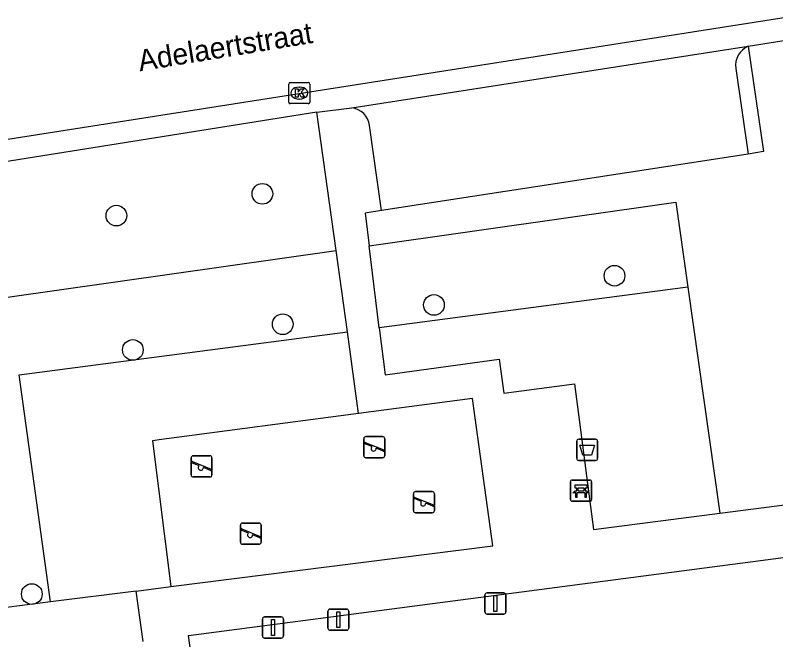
# Model space of a CAD drawing. Extents: x 160077 to 160945, y 386481 to 387498.
# Drawn here: x 160682.48 to 160718.42, y 387353.96 to 387383.48 of the extents above; entities that cross this region are included whole.
import ezdxf

# ---------------------------------------------------------------- set-up
doc = ezdxf.new("R2010")
doc.units = 0
for name, color, linetype in [('IMGEO_Afsluitpaal', 7, 'Continuous'), ('IMGEO_Afvalbak', 7, 'Continuous'), ('IMGEO_Bank', 7, 'Continuous'), ('IMGEO_Boom', 7, 'Continuous'), ('IMGEO_Groenvoorziening', 7, 'Continuous'), ('IMGEO_Kolk', 7, 'Continuous'), ('IMGEO_Openbare_ruimte_label', 7, 'Continuous'), ('IMGEO_Rijbaan_lokaal_open', 7, 'Continuous'), ('IMGEO_Speelvoorziening', 7, 'Continuous'), ('IMGEO_Verkeersbordpaal', 7, 'Continuous'), ('IMGEO_Voetpad_open', 7, 'Continuous')]:
    doc.layers.add(name, color=color, linetype=linetype)

msp = doc.modelspace()

# ---------------------------------------------------------------- linework, layer by layer
at = {"layer": 'IMGEO_Afsluitpaal'}
for p, q in [((160697.255, 387354.515), (160697.255, 387355.315)), ((160697.255, 387355.315), (160697.255, 387354.515)), ((160697.355, 387355.415), (160698.145, 387355.415)), ((160698.145, 387355.415), (160697.355, 387355.415)), ((160698.245, 387355.315), (160698.245, 387354.515)), ((160698.245, 387354.515), (160698.245, 387355.315)), ((160694.164, 387354.146), (160694.164, 387354.946)), ((160694.164, 387354.946), (160694.164, 387354.146)), ((160694.264, 387355.046), (160695.054, 387355.046)), ((160695.054, 387355.046), (160694.264, 387355.046)), ((160695.154, 387354.946), (160695.154, 387354.146)), ((160695.154, 387354.146), (160695.154, 387354.946)), ((160698.145, 387354.415), (160697.355, 387354.415)), ((160697.355, 387354.415), (160698.145, 387354.415)), ((160695.054, 387354.046), (160694.264, 387354.046)), ((160694.264, 387354.046), (160695.054, 387354.046))]:
    msp.add_line(p, q, dxfattribs=at)
for points in [[(160697.675, 387355.29), (160697.825, 387355.29), (160697.825, 387354.54), (160697.675, 387354.54), (160697.675, 387355.29)], [(160694.584, 387354.921), (160694.734, 387354.921), (160694.734, 387354.171), (160694.584, 387354.171), (160694.584, 387354.921)]]:
    msp.add_lwpolyline(points, dxfattribs=at)
for centre, start, end in [((160697.355, 387355.315), 90, 180), ((160697.355, 387355.315), 90, 180), ((160698.145, 387355.315), 0, 90), ((160698.145, 387355.315), 360, 90), ((160694.264, 387354.946), 90, 180), ((160694.264, 387354.946), 90, 180), ((160695.054, 387354.946), 0, 90), ((160695.054, 387354.946), 360, 90), ((160697.355, 387354.515), 180, 270), ((160697.355, 387354.515), 180, 270), ((160698.145, 387354.515), 270, 0), ((160698.145, 387354.515), 270, 0), ((160694.264, 387354.146), 180, 270), ((160694.264, 387354.146), 180, 270), ((160695.054, 387354.146), 270, 0), ((160695.054, 387354.146), 270, 0)]:
    msp.add_arc(centre, 0.1, start, end, dxfattribs=at)
at = {"layer": 'IMGEO_Afvalbak'}
for p, q in [((160709.113, 387363.444), (160709.903, 387363.444)), ((160709.903, 387363.444), (160709.113, 387363.444)), ((160709.013, 387362.544), (160709.013, 387363.344)), ((160709.013, 387363.344), (160709.013, 387362.544)), ((160710.003, 387363.344), (160710.003, 387362.544)), ((160710.003, 387362.544), (160710.003, 387363.344)), ((160709.903, 387362.444), (160709.113, 387362.444)), ((160709.113, 387362.444), (160709.903, 387362.444))]:
    msp.add_line(p, q, dxfattribs=at)
msp.add_lwpolyline([(160709.156, 387363.158), (160709.86, 387363.158), (160709.711, 387362.688), (160709.305, 387362.688), (160709.156, 387363.158)], dxfattribs=at)
for centre, start, end in [((160709.113, 387363.344), 90, 180), ((160709.113, 387363.344), 90, 180), ((160709.903, 387363.344), 0, 90), ((160709.903, 387363.344), 360, 90), ((160709.113, 387362.544), 180, 270), ((160709.113, 387362.544), 180, 270), ((160709.903, 387362.544), 270, 0), ((160709.903, 387362.544), 270, 0)]:
    msp.add_arc(centre, 0.1, start, end, dxfattribs=at)
at = {"layer": 'IMGEO_Bank'}
for p, q in [((160708.718, 387360.587), (160708.718, 387361.428)), ((160708.718, 387361.428), (160708.718, 387360.587)), ((160708.793, 387361.512), (160709.634, 387361.512)), ((160709.634, 387361.512), (160708.793, 387361.512)), ((160709.718, 387361.437), (160709.718, 387360.596)), ((160709.718, 387360.596), (160709.718, 387361.437)), ((160709.027, 387361.018), (160709.027, 387361.124)), ((160709.071, 387361.124), (160709.071, 387361.018)), ((160709.359, 387361.13), (160709.077, 387361.13)), ((160709.077, 387361.012), (160709.359, 387361.012)), ((160709.365, 387361.018), (160709.365, 387361.124)), ((160709.409, 387361.124), (160709.409, 387361.018)), ((160709.415, 387360.91), (160709.022, 387360.91)), ((160709.643, 387360.512), (160708.802, 387360.512)), ((160708.802, 387360.512), (160709.643, 387360.512))]:
    msp.add_line(p, q, dxfattribs=at)
for points in [[(160709.021, 387361.13), (160708.935, 387361.13), (160708.935, 387361.291), (160709.498, 387361.291), (160709.498, 387361.13), (160709.415, 387361.13)], [(160708.965, 387360.91), (160708.823, 387360.91), (160708.935, 387361.012), (160709.021, 387361.012)], [(160709.415, 387361.012), (160709.498, 387361.012), (160709.61, 387360.91), (160709.471, 387360.91)], [(160709.015, 387360.903), (160709.015, 387360.696), (160708.972, 387360.696), (160708.972, 387360.903)], [(160709.465, 387360.903), (160709.465, 387360.696), (160709.421, 387360.696), (160709.421, 387360.903)]]:
    msp.add_lwpolyline(points, dxfattribs=at)
for centre, radius, start, end in [((160708.796, 387361.434), 0.0779, 92.4484, 184.2845), ((160708.796, 387361.434), 0.0779, 92.4484, 184.2845), ((160709.64, 387361.434), 0.0779, 2.4484, 94.2845), ((160709.64, 387361.434), 0.0779, 2.4484, 94.2845), ((160709.02, 387361.123), 0.00671, 2.8957, 87.1043), ((160709.02, 387361.019), 0.00671, 272.8957, 357.1043), ((160709.077, 387361.123), 0.00671, 92.8957, 177.1043), ((160709.077, 387361.019), 0.00671, 182.8957, 267.1043), ((160709.359, 387361.123), 0.00671, 2.8957, 87.1043), ((160709.359, 387361.019), 0.00671, 272.8957, 357.1043), ((160709.416, 387361.123), 0.00671, 92.8957, 177.1043), ((160709.416, 387361.019), 0.00671, 182.8957, 267.1043), ((160708.796, 387360.59), 0.0779, 182.4484, 274.2845), ((160708.796, 387360.59), 0.0779, 182.4484, 274.2845), ((160708.965, 387360.903), 0.00671, 2.8957, 87.1043), ((160709.022, 387360.903), 0.00671, 92.8957, 177.1043), ((160709.414, 387360.903), 0.00671, 2.8957, 87.1043), ((160709.471, 387360.903), 0.00671, 92.8957, 177.1043), ((160709.64, 387360.59), 0.0779, 272.4484, 4.2845), ((160709.64, 387360.59), 0.0779, 272.4484, 4.2845)]:
    msp.add_arc(centre, radius, start, end, dxfattribs=at)
at = {"layer": 'IMGEO_Boom'}
for centre in [(160694.161, 387375.042), (160687.263, 387374.011), (160710.8, 387371.172), (160702.269, 387369.789), (160695.121, 387368.879), (160688.039, 387367.664), (160683.266, 387356.127)]:
    msp.add_circle(centre, 0.489, dxfattribs=at)
at = {"layer": 'IMGEO_Groenvoorziening'}
for points in [[(160699.209, 387372.588), (160713.691, 387374.651), (160714.264, 387370.627)], [(160684.143, 387355.751), (160679.252, 387355.129), (160676.891, 387369.411), (160697.644, 387372.366)], [(160714.264, 387370.627), (160699.687, 387368.716)], [(160714.264, 387370.627), (160715.784, 387359.946)], [(160684.143, 387355.751), (160682.672, 387366.485), (160698.176, 387368.518)], [(160698.709, 387364.655), (160689.399, 387363.434), (160688.966, 387363.375), (160689.842, 387356.476)], [(160688.19, 387356.266), (160684.143, 387355.751)]]:
    msp.add_lwpolyline(points, dxfattribs=at)
at = {"layer": 'IMGEO_Kolk'}
for p, q in [((160695.405, 387379.378), (160695.405, 387380.23)), ((160695.48, 387380.304), (160696.332, 387380.304)), ((160695.893, 387380.084), (160695.918, 387380.084)), ((160696.406, 387380.23), (160696.406, 387379.378)), ((160696.332, 387379.304), (160695.48, 387379.304)), ((160695.916, 387379.524), (160695.891, 387379.524))]:
    msp.add_line(p, q, dxfattribs=at)
for points in [[(160695.405, 387379.378), (160695.405, 387380.23)], [(160695.48, 387380.304), (160696.332, 387380.304)], [(160695.726, 387380.004), (160695.849, 387380.004), (160695.849, 387379.853), (160695.979, 387380.004), (160696.143, 387380.004), (160695.997, 387379.853), (160696.15, 387379.604), (160695.998, 387379.604), (160695.913, 387379.768), (160695.849, 387379.701), (160695.849, 387379.604), (160695.726, 387379.604), (160695.726, 387380.004)], [(160696.406, 387380.23), (160696.406, 387379.378)], [(160696.332, 387379.304), (160695.48, 387379.304)]]:
    msp.add_lwpolyline(points, dxfattribs=at)
for centre, start, end in [((160695.482, 387380.228), 91.552, 178.448), ((160695.482, 387380.228), 91.552, 178.448), ((160696.33, 387380.228), 1.552, 88.448), ((160696.33, 387380.228), 1.552, 88.448), ((160695.482, 387379.38), 181.552, 268.448), ((160695.482, 387379.38), 181.552, 268.448), ((160696.33, 387379.38), 271.552, 358.448), ((160696.33, 387379.38), 271.552, 358.448)]:
    msp.add_arc(centre, 0.0765, start, end, dxfattribs=at)
for centre, major_axis, ratio, start_param, end_param in [((160695.892, 387379.804), (-0.387, 0.002), 0.722429, 4.712389, 7.853982), ((160695.917, 387379.804), (-0.39, 0.002), 0.717154, 1.570796, 4.712389)]:
    msp.add_ellipse(centre, major_axis=major_axis, ratio=ratio, start_param=start_param, end_param=end_param, dxfattribs=at)
at = {"layer": 'IMGEO_Rijbaan_lokaal_open'}
msp.add_lwpolyline([(160673.173, 387376.223), (160719.509, 387383.485)], dxfattribs=at)
at = {"layer": 'IMGEO_Speelvoorziening'}
for p, q in [((160698.953, 387362.667), (160698.953, 387363.467)), ((160698.953, 387363.467), (160698.953, 387362.667)), ((160699.053, 387363.567), (160699.843, 387363.567)), ((160699.843, 387363.567), (160699.053, 387363.567)), ((160699.943, 387363.467), (160699.943, 387362.667)), ((160699.943, 387362.667), (160699.943, 387363.467)), ((160699.336, 387363.095), (160698.997, 387363.232)), ((160699.022, 387363.292), (160699.898, 387362.939)), ((160699.874, 387362.879), (160699.534, 387363.016)), ((160690.79, 387361.759), (160690.79, 387362.559)), ((160690.79, 387362.559), (160690.79, 387361.759)), ((160690.859, 387362.384), (160691.735, 387362.031)), ((160690.89, 387362.659), (160691.68, 387362.659)), ((160691.68, 387362.659), (160690.89, 387362.659)), ((160691.78, 387362.559), (160691.78, 387361.759)), ((160691.78, 387361.759), (160691.78, 387362.559)), ((160699.843, 387362.567), (160699.053, 387362.567)), ((160699.053, 387362.567), (160699.843, 387362.567)), ((160691.173, 387362.187), (160690.834, 387362.324)), ((160691.711, 387361.971), (160691.371, 387362.108)), ((160691.68, 387361.659), (160690.89, 387361.659)), ((160690.89, 387361.659), (160691.68, 387361.659)), ((160701.398, 387360.97), (160702.188, 387360.97)), ((160702.188, 387360.97), (160701.398, 387360.97)), ((160701.298, 387360.07), (160701.298, 387360.87)), ((160701.298, 387360.87), (160701.298, 387360.07)), ((160701.681, 387360.498), (160701.342, 387360.635)), ((160701.367, 387360.695), (160702.243, 387360.342)), ((160702.288, 387360.87), (160702.288, 387360.07)), ((160702.288, 387360.07), (160702.288, 387360.87)), ((160702.219, 387360.282), (160701.879, 387360.419)), ((160702.188, 387359.97), (160701.398, 387359.97)), ((160701.398, 387359.97), (160702.188, 387359.97)), ((160693.119, 387358.578), (160693.119, 387359.378)), ((160693.119, 387359.378), (160693.119, 387358.578)), ((160693.502, 387359.006), (160693.163, 387359.143)), ((160693.188, 387359.203), (160694.064, 387358.85)), ((160693.219, 387359.478), (160694.009, 387359.478)), ((160694.009, 387359.478), (160693.219, 387359.478)), ((160694.109, 387359.378), (160694.109, 387358.578)), ((160694.109, 387358.578), (160694.109, 387359.378)), ((160694.04, 387358.79), (160693.7, 387358.927)), ((160694.009, 387358.478), (160693.219, 387358.478)), ((160693.219, 387358.478), (160694.009, 387358.478))]:
    msp.add_line(p, q, dxfattribs=at)
for centre, radius, start, end in [((160699.053, 387363.467), 0.1, 90, 180), ((160699.053, 387363.467), 0.1, 90, 180), ((160699.843, 387363.467), 0.1, 0, 90), ((160699.843, 387363.467), 0.1, 360, 90), ((160699.01, 387363.262), 0.0327, 68.078, 248.078), ((160699.415, 387363.005), 0.12, 130.9928, 5.1632), ((160699.886, 387362.909), 0.0327, 248.078, 68.078), ((160690.89, 387362.559), 0.1, 90, 180), ((160690.89, 387362.559), 0.1, 90, 180), ((160690.847, 387362.354), 0.0327, 68.078, 248.078), ((160691.68, 387362.559), 0.1, 0, 90), ((160691.68, 387362.559), 0.1, 360, 90), ((160699.053, 387362.667), 0.1, 180, 270), ((160699.053, 387362.667), 0.1, 180, 270), ((160699.843, 387362.667), 0.1, 270, 0), ((160699.843, 387362.667), 0.1, 270, 0), ((160691.252, 387362.097), 0.12, 130.9928, 5.1632), ((160691.723, 387362.001), 0.0327, 248.078, 68.078), ((160690.89, 387361.759), 0.1, 180, 270), ((160690.89, 387361.759), 0.1, 180, 270), ((160691.68, 387361.759), 0.1, 270, 0), ((160691.68, 387361.759), 0.1, 270, 0), ((160701.398, 387360.87), 0.1, 90, 180), ((160701.398, 387360.87), 0.1, 90, 180), ((160702.188, 387360.87), 0.1, 0, 90), ((160702.188, 387360.87), 0.1, 360, 90), ((160701.355, 387360.665), 0.0327, 68.078, 248.078), ((160701.76, 387360.408), 0.12, 130.9928, 5.1632), ((160702.231, 387360.312), 0.0327, 248.078, 68.078), ((160701.398, 387360.07), 0.1, 180, 270), ((160701.398, 387360.07), 0.1, 180, 270), ((160702.188, 387360.07), 0.1, 270, 0), ((160702.188, 387360.07), 0.1, 270, 0), ((160693.219, 387359.378), 0.1, 90, 180), ((160693.219, 387359.378), 0.1, 90, 180), ((160693.176, 387359.173), 0.0327, 68.078, 248.078), ((160694.009, 387359.378), 0.1, 0, 90), ((160694.009, 387359.378), 0.1, 360, 90), ((160693.581, 387358.916), 0.12, 130.9928, 5.1632), ((160694.052, 387358.82), 0.0327, 248.078, 68.078), ((160693.219, 387358.578), 0.1, 180, 270), ((160693.219, 387358.578), 0.1, 180, 270), ((160694.009, 387358.578), 0.1, 270, 0), ((160694.009, 387358.578), 0.1, 270, 0)]:
    msp.add_arc(centre, radius, start, end, dxfattribs=at)
at = {"layer": 'IMGEO_Verkeersbordpaal'}
for p, q in [((160704.677, 387355.282), (160704.677, 387356.082)), ((160704.677, 387356.082), (160704.677, 387355.282)), ((160704.777, 387356.182), (160705.567, 387356.182)), ((160705.567, 387356.182), (160704.777, 387356.182)), ((160705.667, 387356.082), (160705.667, 387355.282)), ((160705.667, 387355.282), (160705.667, 387356.082)), ((160705.567, 387355.182), (160704.777, 387355.182)), ((160704.777, 387355.182), (160705.567, 387355.182))]:
    msp.add_line(p, q, dxfattribs=at)
msp.add_lwpolyline([(160705.097, 387356.057), (160705.247, 387356.057), (160705.247, 387355.307), (160705.097, 387355.307), (160705.097, 387356.057)], dxfattribs=at)
for centre, start, end in [((160704.777, 387356.082), 90, 180), ((160704.777, 387356.082), 90, 180), ((160705.567, 387356.082), 0, 90), ((160705.567, 387356.082), 360, 90), ((160704.777, 387355.282), 180, 270), ((160704.777, 387355.282), 180, 270), ((160705.567, 387355.282), 270, 0), ((160705.567, 387355.282), 270, 0)]:
    msp.add_arc(centre, 0.1, start, end, dxfattribs=at)
at = {"layer": 'IMGEO_Voetpad_open'}
for points in [[(160717.115, 387382.017), (160719.706, 387382.427)], [(160698.381, 387379.102), (160717.115, 387382.017)], [(160717.115, 387382.017), (160717.843, 387377.045), (160717.115, 387376.921)], [(160716.529, 387380.967), (160717.115, 387376.921)], [(160696.74, 387378.91), (160673.204, 387375.16)], [(160696.74, 387378.91), (160698.381, 387379.102)], [(160697.644, 387372.366), (160696.74, 387378.91)], [(160699.793, 387374.252), (160699.222, 387378.272)], [(160717.115, 387376.921), (160699.793, 387374.252)], [(160699.793, 387374.252), (160699.018, 387374.133), (160699.209, 387372.588)], [(160699.687, 387368.716), (160699.209, 387372.588)], [(160698.176, 387368.518), (160697.644, 387372.366)], [(160698.709, 387364.655), (160698.176, 387368.518)], [(160699.687, 387368.716), (160699.962, 387366.488), (160705.342, 387367.229), (160705.563, 387365.62), (160708.917, 387366.054), (160709.807, 387359.178), (160715.784, 387359.946)], [(160689.842, 387356.476), (160705.048, 387358.41), (160704.094, 387365.361), (160698.709, 387364.655)], [(160715.784, 387359.946), (160728.372, 387361.564)], [(160694.68, 387324.931), (160690.672, 387354.162), (160728.269, 387359.093)], [(160688.19, 387356.266), (160689.842, 387356.476)], [(160688.528, 387353.881), (160688.19, 387356.266)]]:
    msp.add_lwpolyline(points, dxfattribs=at)
for centre, radius, start, end in [((160717.517, 387381.104), 0.998, 113.7869, 187.8818), ((160698.293, 387378.171), 0.935, 6.1777, 84.5766)]:
    msp.add_arc(centre, radius, start, end, dxfattribs=at)

# ---------------------------------------------------------------- texts
at = {"layer": 'IMGEO_Openbare_ruimte_label'}
msp.add_text('Adelaertstraat', height=1, rotation=9.3211, dxfattribs=at).set_placement((160688.371, 387380.832))

doc.saveas('drawing.dxf')
